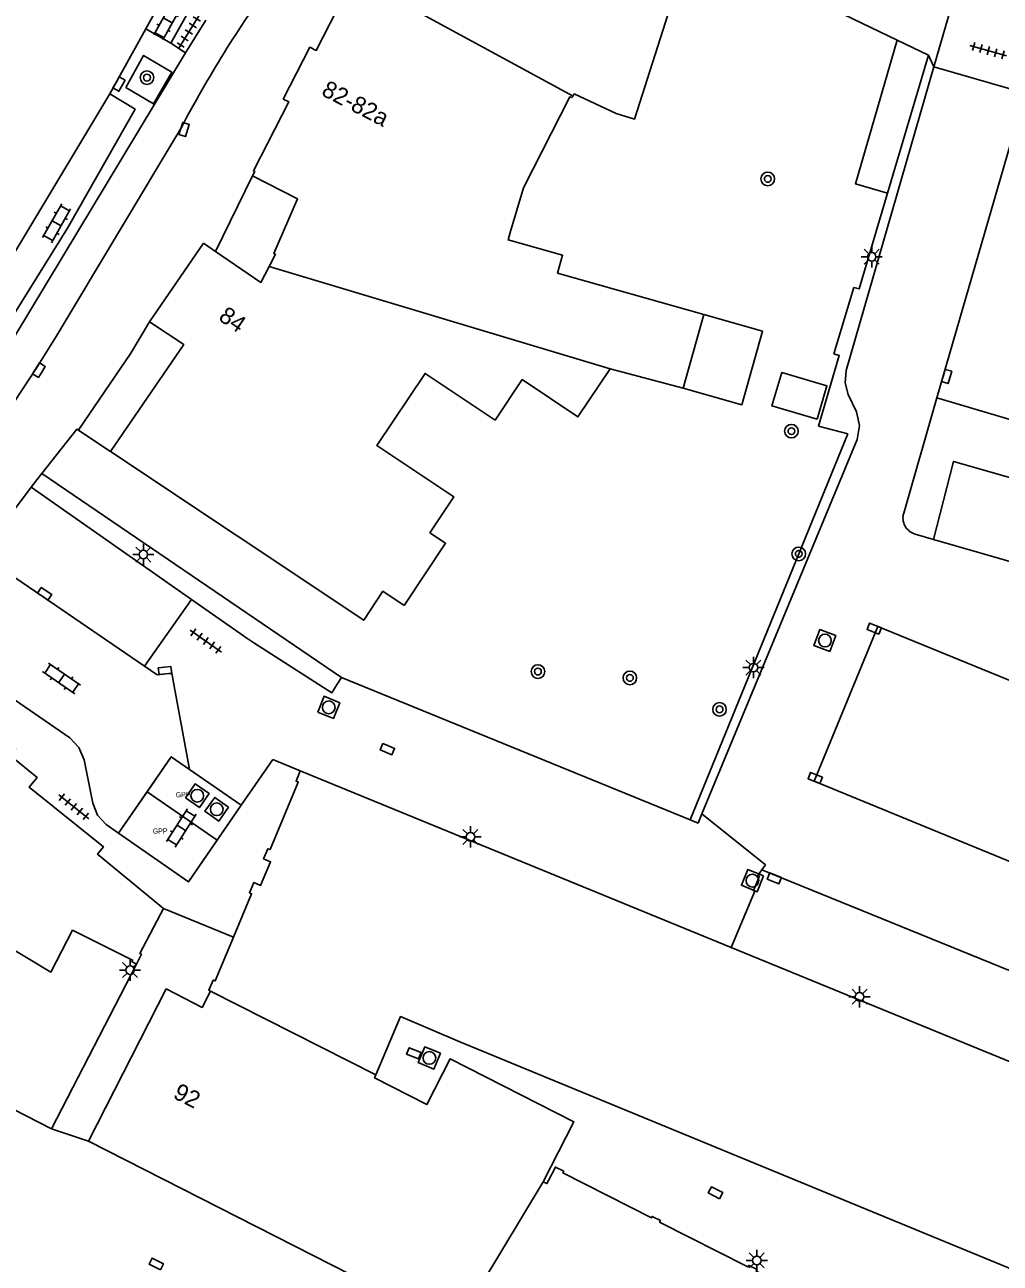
# Model space of a CAD drawing. Extents: x 132998 to 136004, y 396998 to 398512.
# Drawn here: x 133679.6 to 133737.1, y 398034 to 398107 of the extents above; entities that cross this region are included whole.
import ezdxf

# ---------------------------------------------------------------- set-up
doc = ezdxf.new("R2010")
doc.units = 0
for name, color, linetype in [('bp-grn-parkeervak', 7, 'Continuous'), ('gg-afsc-erfafscheiding', 7, 'Continuous'), ('gg-afsc-hekwerk', 7, 'Continuous'), ('gg-afsc-muur', 7, 'Continuous'), ('gg-anno-huisnummerreeks BGT', 7, 'Continuous'), ('gg-bbg-bijgebouw', 7, 'Continuous'), ('gg-bbg-gedigitaliseerde bebouwing', 7, 'Continuous'), ('gg-bbg-hoofdgebouw', 7, 'Continuous'), ('gg-bbg-tussenscheiding', 7, 'Continuous'), ('gg-knt-verharding', 7, 'Continuous'), ('gg-knt-verharding nz', 7, 'Continuous'), ('gt-bbg-plantopografie pand', 7, 'Continuous'), ('gt-grn-weggrens', 7, 'Continuous'), ('gt-symb-boom', 7, 'Continuous'), ('gt-symb-klinker verharding', 7, 'Continuous'), ('gt-symb-kolk', 7, 'Continuous'), ('gt-symb-kolk center center', 7, 'Continuous'), ('gt-symb-lichtmast', 7, 'Continuous'), ('gt-symb-rioolschacht', 7, 'Continuous'), ('gt-symb-tegel verharding', 7, 'Continuous'), ('kenmerkpunt gehandicapten parkeerplaats', 7, 'Continuous')]:
    doc.layers.add(name, color=color, linetype=linetype)

# ---------------------------------------------------------------- blocks, each defined once
blk = doc.blocks.new('gt0-TEG1')
at = {"layer": 'gt-symb-tegel verharding'}
for p, q in [((-1.125, 0), (1.125, 0)), ((-0.9, -0.25), (-0.9, 0.25)), ((-0.45, -0.25), (-0.45, 0.25)), ((0, -0.25), (0, 0.25)), ((0.45, -0.25), (0.45, 0.25)), ((0.9, -0.25), (0.9, 0.25))]:
    blk.add_line(p, q, dxfattribs=at)
blk = doc.blocks.new('gt0-KOLK')
at = {"layer": 'gt-symb-kolk'}
blk.add_lwpolyline([(0, 0), (0.375, 0), (0.375, 0.4), (-0.375, 0.4), (-0.375, 0), (0, 0)], dxfattribs=at)
blk = doc.blocks.new('gt0-LMAST')
at = {"layer": 'gt-symb-lichtmast'}
for p, q in [((-0.182, 0.173), (-0.447, 0.438)), ((-0.005, 0.246), (-0.005, 0.621)), ((0.172, 0.173), (0.437, 0.438)), ((-0.255, -0.004), (-0.63, -0.004)), ((-0.182, -0.181), (-0.447, -0.446)), ((-0.005, -0.254), (-0.005, -0.629)), ((0.437, -0.446), (0.172, -0.181)), ((0.245, -0.004), (0.62, -0.004))]:
    blk.add_line(p, q, dxfattribs=at)
blk.add_circle((-0.005, -0.004), 0.25, dxfattribs=at)
blk = doc.blocks.new('gt0-BOOM')
at = {"layer": 'gt-symb-boom'}
for radius in [0.4, 0.2]:
    blk.add_circle((0, 0), radius, dxfattribs=at)
blk = doc.blocks.new('gt0-RS')
at = {"layer": 'gt-symb-rioolschacht'}
blk.add_lwpolyline([(-0.5, -0.5), (0.5, -0.5), (0.5, 0.5), (-0.5, 0.5)], close=True, dxfattribs=at)
blk.add_circle((0, 0), 0.375, dxfattribs=at)
blk = doc.blocks.new('gt0-KOLKCC')
at = {"layer": 'gt-symb-kolk center center'}
blk.add_lwpolyline([(-0.375, 0.2), (0.375, 0.2), (0.375, -0.2), (-0.375, -0.2)], close=True, dxfattribs=at)
blk = doc.blocks.new('gt0-KL1')
at = {"layer": 'gt-symb-klinker verharding'}
for p, q in [((-1.15, 0.3), (1.15, 0.3)), ((-1, -0.3), (-1, 0.3)), ((-0.5, 0.3), (-0.5, 0.45)), ((0, -0.3), (0, 0.3)), ((0.5, 0.3), (0.5, 0.45)), ((1, -0.3), (1, 0.3)), ((-1.15, -0.3), (1.15, -0.3)), ((-0.5, -0.45), (-0.5, -0.3)), ((0.5, -0.45), (0.5, -0.3))]:
    blk.add_line(p, q, dxfattribs=at)

msp = doc.modelspace()

# ---------------------------------------------------------------- linework, layer by layer
at = {"layer": 'bp-grn-parkeervak'}
msp.add_line((133686.828, 398061.776), (133690.956, 398058.92), dxfattribs=at)
for points in [[(133690.956, 398058.92), (133692.382, 398060.986), (133688.256, 398063.841), (133686.828, 398061.776)], [(133686.828, 398061.776), (133685.147, 398059.347), (133689.275, 398056.484), (133690.956, 398058.92)]]:
    msp.add_lwpolyline(points, dxfattribs=at)
at = {"layer": 'gg-afsc-erfafscheiding'}
for p, q in [((133726.39, 398083.32), (133728.12, 398082.87)), ((133728.12, 398082.87), (133718.84, 398060.12)), ((133718.84, 398060.12), (133698.28, 398068.51))]:
    msp.add_line(p, q, dxfattribs=at)
at = {"layer": 'gg-afsc-hekwerk'}
for p, q in [((133728.482, 398091.496), (133727.309, 398087.574)), ((133680.62, 398080.53), (133682.69, 398083.14)), ((133698.28, 398068.51), (133680.62, 398080.53))]:
    msp.add_line(p, q, dxfattribs=at)
at = {"layer": 'gg-afsc-muur'}
msp.add_line((133685.878, 398087.62), (133682.808, 398083.129), dxfattribs=at)
for points in [[(133731.029, 398106.052), (133715.924, 398113.34), (133715.85, 398113.22)], [(133730.459, 398097.04), (133728.788, 398091.405), (133728.482, 398091.496)], [(133726.39, 398083.32), (133727.616, 398087.483), (133727.309, 398087.574)]]:
    msp.add_lwpolyline(points, dxfattribs=at)
at = {"layer": 'gg-bbg-bijgebouw'}
for p, q in [((133731.029, 398106.052), (133732.875, 398105.177)), ((133732.875, 398105.177), (133730.459, 398097.04))]:
    msp.add_line(p, q, dxfattribs=at)
for points in [[(133730.459, 398097.04), (133728.571, 398097.601), (133731.029, 398106.052)], [(133726.321, 398083.735), (133726.895, 398085.693), (133724.231, 398086.479), (133723.654, 398084.522), (133726.321, 398083.735)], [(133728.291, 398030.835), (133727.978, 398030.978), (133727.935, 398030.893), (133722.73, 398033.538), (133722.779, 398033.634), (133722.289, 398033.88), (133722.241, 398033.786), (133717.037, 398036.432), (133717.081, 398036.519), (133716.597, 398036.769), (133716.551, 398036.678), (133711.337, 398039.328), (133711.387, 398039.426), (133710.898, 398039.675), (133710.496, 398038.887)], [(133710.177, 398038.809), (133710.391, 398038.7), (133710.496, 398038.887)]]:
    msp.add_lwpolyline(points, dxfattribs=at)
at = {"layer": 'gg-bbg-gedigitaliseerde bebouwing'}
msp.add_line((133718.413, 398085.556), (133714.112, 398086.705), dxfattribs=at)
msp.add_lwpolyline([(133714.112, 398086.705), (133712.216, 398083.863), (133708.925, 398086.058), (133707.335, 398083.674), (133703.212, 398086.424), (133700.379, 398082.177), (133704.913, 398079.153), (133703.503, 398077.039), (133704.424, 398076.425), (133701.98, 398072.76)], dxfattribs=at)
at = {"layer": 'gg-bbg-hoofdgebouw'}
for p, q in [((133711.939, 398102.77), (133711.935, 398102.765)), ((133690.15, 398094.1), (133686.98, 398089.47)), ((133690.15, 398094.1), (133690.858, 398093.616)), ((133695.86, 398063.01), (133721.248, 398052.608)), ((133737.787, 398045.83), (133721.248, 398052.608)), ((133683.373, 398041.194), (133687.949, 398050.162))]:
    msp.add_line(p, q, dxfattribs=at)
for points in [[(133712.311, 398114.988), (133711.728, 398113.848), (133718.743, 398111.386), (133715.551, 398101.411), (133714.467, 398101.731), (133711.999, 398102.887), (133711.939, 398102.77)], [(133699.222, 398109.672), (133699.07, 398109.38), (133698.86, 398109.5), (133696.8, 398105.45), (133696.43, 398105.64), (133694.86, 398102.59)], [(133693.053, 398098.066), (133693.181, 398098.315), (133693.101, 398098.356), (133695.189, 398102.421), (133694.86, 398102.59)], [(133711.935, 398102.765), (133711.867, 398102.676), (133711.74, 398102.717), (133709.022, 398097.353), (133708.227, 398094.729), (133708.105, 398094.295), (133711.319, 398093.39), (133711.019, 398092.326), (133719.636, 398089.898), (133718.413, 398085.556)], [(133694.02, 398092.716), (133694.399, 398093.441), (133694.31, 398093.487), (133695.703, 398096.704), (133693.053, 398098.066)], [(133690.858, 398093.616), (133693.533, 398091.784), (133694.02, 398092.716)], [(133686.98, 398089.47), (133688.99, 398088.12), (133684.67, 398081.83)], [(133684.67, 398081.83), (133699.6, 398071.88), (133700.73, 398073.59), (133701.98, 398072.76)], [(133679.1, 398064.33), (133678.77, 398063.91), (133680.35, 398062.62), (133679.89, 398062.05), (133684.26, 398058.53), (133683.91, 398058.1), (133687.794, 398054.908)], [(133695.86, 398063.01), (133695.607, 398062.405), (133695.737, 398062.351), (133694.078, 398058.374), (133693.95, 398058.427), (133693.697, 398057.831), (133694.105, 398057.661), (133693.523, 398056.266), (133693.117, 398056.436), (133692.863, 398055.83), (133692.994, 398055.776), (133691.922, 398053.206)], [(133686.209, 398051.622), (133686.504, 398052.207), (133686.397, 398052.261), (133687.794, 398054.908)], [(133675.605, 398054.492), (133681.166, 398051.161), (133682.446, 398053.621), (133685.977, 398051.87), (133685.925, 398051.773), (133686.209, 398051.622)], [(133690.561, 398050.044), (133690.47, 398050.09), (133690.734, 398050.691), (133690.852, 398050.642), (133691.922, 398053.206)], [(133687.949, 398050.162), (133690.069, 398049.08), (133690.561, 398050.044)], [(133787.368, 398009.485), (133784.216, 398010.806), (133784.463, 398011.396), (133783.207, 398011.915), (133783.42, 398012.409), (133749.758, 398026.424), (133750.58, 398028.398), (133748.81, 398029.126), (133748.024, 398028.818), (133747.334, 398029.09), (133746.983, 398029.875), (133705.256, 398047.045), (133701.758, 398048.533), (133700.313, 398045.103)], [(133700.313, 398045.103), (133700.236, 398044.919), (133703.322, 398043.348), (133704.696, 398046.048), (133711.976, 398042.343), (133710.177, 398038.809)], [(133696.083, 398025.269), (133699.899, 398032.796), (133683.373, 398041.194)]]:
    msp.add_lwpolyline(points, dxfattribs=at)
at = {"layer": 'gg-bbg-tussenscheiding'}
for p, q in [((133699.222, 398109.672), (133711.935, 398102.765)), ((133714.112, 398086.705), (133694.02, 398092.716)), ((133690.561, 398050.044), (133700.313, 398045.103)), ((133706.525, 398032.733), (133710.177, 398038.809))]:
    msp.add_line(p, q, dxfattribs=at)
at = {"layer": 'gg-knt-verharding'}
for p, q in [((133687.821, 398108.666), (133686.757, 398106.716)), ((133689.331, 398107.848), (133688.234, 398105.886)), ((133686.757, 398106.716), (133684.638, 398102.888)), ((133688.234, 398105.886), (133686.757, 398106.716)), ((133688.234, 398105.886), (133689.092, 398105.311)), ((133738.57, 398102.94), (133733.19, 398104.48)), ((133684.638, 398102.888), (133676.057, 398088.631)), ((133685.878, 398087.62), (133686.98, 398089.47)), ((133733.38, 398084.982), (133731.42, 398078.2)), ((133684.67, 398081.83), (133682.69, 398083.14)), ((133682.69, 398083.14), (133682.808, 398083.129)), ((133680.62, 398080.53), (133680.337, 398080.154)), ((133680.337, 398080.154), (133680.01, 398079.72)), ((133680.01, 398079.72), (133689.439, 398073.115)), ((133732.099, 398076.961), (133733.173, 398076.65)), ((133686.687, 398069.175), (133689.439, 398073.115)), ((133689.169, 398063.948), (133688.426, 398067.996)), ((133698.034, 398068.115), (133698.28, 398068.51)), ((133689.324, 398063.102), (133689.169, 398063.948)), ((133692.382, 398060.986), (133689.324, 398063.102)), ((133684.42, 398059.86), (133685.147, 398059.347)), ((133719.532, 398060.48), (133719.304, 398059.931)), ((133681.207, 398041.919), (133686.209, 398051.622))]:
    msp.add_line(p, q, dxfattribs=at)
for points in [[(133689.092, 398105.311), (133678.121, 398087.118), (133674.401, 398081.388), (133665.555, 398068.631), (133661.615, 398063.468), (133657.519, 398058.225)], [(133685.58, 398103.278), (133687.213, 398102.308), (133688.282, 398104.176), (133686.612, 398105.154), (133685.58, 398103.278)], [(133733.19, 398104.48), (133728.03, 398086.59), (133727.96, 398085.87), (133728.15, 398085.18), (133728.63, 398084.16), (133728.819, 398083.355), (133728.67, 398082.541), (133719.532, 398060.48)], [(133676.057, 398088.631), (133677.604, 398087.712), (133682.14, 398094.981), (133686.126, 398101.997), (133684.638, 398102.888)], [(133656.937, 398054.171), (133660.322, 398058.373), (133665.037, 398064.52), (133669.628, 398070.76), (133675.012, 398078.706), (133680.286, 398086.724), (133681.477, 398088.603), (133688.822, 398100.859)], [(133733.38, 398084.982), (133737.952, 398083.637), (133742.854, 398100.597)], [(133760.134, 398068.859), (133761.521, 398073.484), (133734.356, 398081.242), (133733.173, 398076.65)], [(133689.439, 398073.115), (133692.7, 398070.83), (133693.114, 398070.564)], [(133684.42, 398059.86), (133683.91, 398060.4), (133683.63, 398061.1), (133683.12, 398063.67), (133682.8, 398064.38), (133682.28, 398064.96), (133674.61, 398070.22)], [(133693.114, 398070.564), (133697.72, 398067.61), (133698.034, 398068.115)], [(133688.426, 398067.996), (133688.286, 398068.758), (133687.429, 398068.664), (133686.687, 398069.175)], [(133685.147, 398059.347), (133689.275, 398056.484), (133692.382, 398060.986)], [(133719.532, 398060.48), (133723.274, 398057.47), (133723.067, 398057.191)], [(133723.067, 398057.191), (133722.821, 398056.857), (133722.914, 398056.814), (133722.562, 398055.968), (133722.647, 398055.926), (133721.248, 398052.608)], [(133675.453, 398054.616), (133671.496, 398046.883), (133681.207, 398041.919)]]:
    msp.add_lwpolyline(points, dxfattribs=at)
for centre, radius, start, end in [((133752.809, 398067.235), 72.284, 144.13857, 152.27917), ((133732.358, 398077.909), 0.983, 162.75361, 254.69387)]:
    msp.add_arc(centre, radius, start, end, dxfattribs=at)
at = {"layer": 'gg-knt-verharding nz'}
for p, q in [((133738.275, 398101.919), (133733.38, 398084.982)), ((133677.032, 398075.765), (133680.01, 398079.72)), ((133733.173, 398076.65), (133760.134, 398068.859)), ((133686.687, 398069.175), (133677.958, 398075.134))]:
    msp.add_line(p, q, dxfattribs=at)
for points in [[(133742.806, 398059.09), (133743.424, 398060.559), (133751.409, 398057.269), (133753.289, 398061.957), (133729.898, 398071.519), (133726.143, 398062.4), (133741.545, 398056.091)], [(133689.324, 398063.102), (133688.256, 398063.841), (133685.147, 398059.347)], [(133739.655, 398050.391), (133737.687, 398051.225), (133723.067, 398057.191)]]:
    msp.add_lwpolyline(points, dxfattribs=at)
at = {"layer": 'gt-bbg-plantopografie pand'}
msp.add_lwpolyline([(133719.636, 398089.898), (133723.101, 398088.922), (133721.878, 398084.58), (133718.413, 398085.556), (133719.636, 398089.898)], dxfattribs=at)
at = {"layer": 'gt-grn-weggrens'}
for p, q in [((133734.588, 398109.325), (133733.19, 398104.48)), ((133689.092, 398105.311), (133690.287, 398107.244)), ((133732.875, 398105.177), (133733.19, 398104.48)), ((133693.053, 398098.066), (133690.858, 398093.616)), ((133692.382, 398060.986), (133694.238, 398063.675)), ((133695.86, 398063.01), (133694.238, 398063.675)), ((133718.84, 398060.12), (133719.304, 398059.931)), ((133691.922, 398053.206), (133687.794, 398054.908)), ((133681.207, 398041.919), (133683.373, 398041.194))]:
    msp.add_line(p, q, dxfattribs=at)

# ---------------------------------------------------------------- block references
at = {"layer": 'gt-symb-boom'}
for p in [(133686.824, 398103.85), (133723.408, 398097.884), (133724.802, 398083.024), (133725.234, 398075.794), (133709.864, 398068.862), (133715.282, 398068.489), (133720.566, 398066.634)]:
    msp.add_blockref('gt0-BOOM', p, dxfattribs=at)
at = {"layer": 'gt-symb-klinker verharding'}
for p, rotation in [((133688.049, 398107.225), -119.20484033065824), ((133681.498, 398095.275), 60.33328479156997), ((133681.793, 398068.457), -34.40523428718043), ((133688.85, 398059.652), 57.502428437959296)]:
    msp.add_blockref('gt0-KL1', p, dxfattribs=dict(at, rotation=rotation))
at = {"layer": 'gt-symb-kolk'}
for p, rotation in [((133685.007, 398103.569), -119.46071361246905), ((133688.821, 398100.859), -107.94556305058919), ((133680.627, 398086.509), 57.50242844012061), ((133733.756, 398086.301), -106.31519324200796), ((133680.68, 398073.278), -34.278266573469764), ((133729.756, 398071.577), 157.71962896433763), ((133687.907, 398068.72), 5.739098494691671), ((133701.067, 398064.477), 157.79435666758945), ((133726.13, 398062.405), -22.280371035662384), ((133723.871, 398056.863), 157.8059750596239)]:
    msp.add_blockref('gt0-KOLK', p, dxfattribs=dict(at, rotation=rotation))
at = {"layer": 'gt-symb-kolk center center'}
for p, rotation in [((133702.551, 398046.372), 157.53882429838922), ((133720.326, 398038.158), 153.07637463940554), ((133687.371, 398033.967), 153.84474624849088)]:
    msp.add_blockref('gt0-KOLKCC', p, dxfattribs=dict(at, rotation=rotation))
at = {"layer": 'gt-symb-lichtmast'}
for p in [(133729.538, 398093.301), (133686.616, 398075.761), (133722.569, 398069.099), (133705.893, 398059.127), (133685.832, 398051.276), (133728.819, 398049.705), (133722.767, 398034.175)]:
    msp.add_blockref('gt0-LMAST', p, dxfattribs=at)
at = {"layer": 'gt-symb-rioolschacht'}
for p, rotation in [((133726.773, 398070.691), 69.64503881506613), ((133697.538, 398066.753), -22.205643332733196), ((133689.786, 398061.546), -34.77129165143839), ((133690.934, 398060.75), 144.52896067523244), ((133722.503, 398056.545), 157.79435666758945), ((133703.467, 398046.101), 157.53882429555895)]:
    msp.add_blockref('gt0-RS', p, dxfattribs=dict(at, rotation=rotation))
at = {"layer": 'gt-symb-tegel verharding'}
for p, rotation in [((133689.286, 398106.542), 58.27993988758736), ((133736.402, 398105.44), 164.0309834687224), ((133690.295, 398070.658), 144.9751267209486), ((133682.516, 398060.897), -38.82982490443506)]:
    msp.add_blockref('gt0-TEG1', p, dxfattribs=dict(at, rotation=rotation))

# ---------------------------------------------------------------- texts
at = {"layer": 'gg-anno-huisnummerreeks BGT'}
for s, rotation, p in [('82-82a', 332.7, (133697.043, 398102.845)), ('84', 325.6, (133690.981, 398089.609)), ('92', 332.9, (133688.305, 398043.769))]:
    msp.add_text(s, height=1, rotation=rotation, dxfattribs=at).set_placement(p)
at = {"layer": 'kenmerkpunt gehandicapten parkeerplaats'}
for p in [(133688.518, 398061.456), (133687.165, 398059.319)]:
    msp.add_text('GPP', height=0.3, dxfattribs=at).set_placement(p)

doc.saveas('drawing.dxf')
